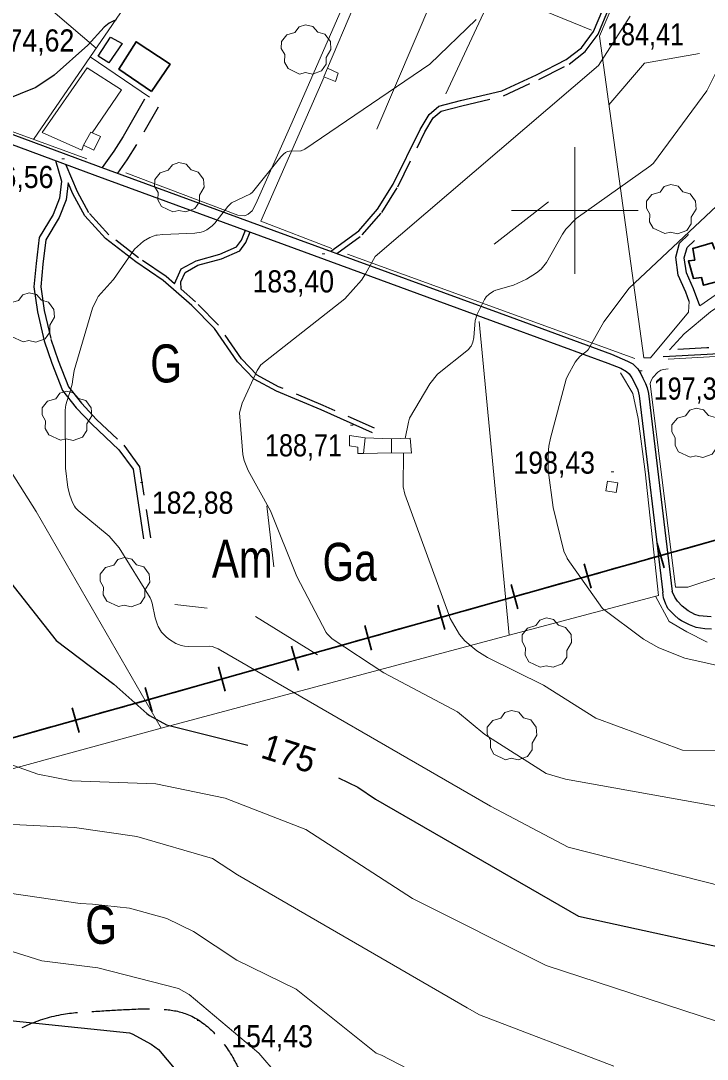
# Model space of a CAD drawing. Extents: x 480269 to 484877, y 4383588 to 4386804.
# Drawn here: x 481781.2 to 482052.3, y 4384664.9 to 4385074.9 of the extents above; entities that cross this region are included whole.
import ezdxf
from ezdxf.enums import TextEntityAlignment as Align

# ---------------------------------------------------------------- set-up
doc = ezdxf.new("R2010")
doc.units = 0
doc.header["$LTSCALE"] = 3.8
doc.linetypes.add('LONG_DASHED', pattern=[7.5, 6, -1.5])
doc.linetypes.add('MEDIUM_DASHED', pattern=[4.5, 3, -1.5])
for name, color, linetype, lineweight in [('1', 7, 'Continuous', 13), ('21', 7, 'Continuous', 25), ('29', 7, 'Continuous', 13), ('34', 7, 'Continuous', 35), ('37', 7, 'Continuous', 25), ('38', 7, 'Continuous', 25), ('47', 7, 'Continuous', 35), ('51', 7, 'Continuous', 13), ('7', 7, 'Continuous', 13), ('8', 7, 'Continuous', 25), ('9', 7, 'Continuous', 13)]:
    doc.layers.add(name, color=color, linetype=linetype, lineweight=lineweight)
doc.layers.add('31', color=7, linetype='Continuous')

msp = doc.modelspace()

# ---------------------------------------------------------------- linework, layer by layer
at = {"layer": '1'}
for p, q in [((482000, 4385025), (482000, 4384975)), ((481975, 4385000), (482025, 4385000))]:
    msp.add_line(p, q, dxfattribs=at)
at = {"layer": '21'}
msp.add_lwpolyline([(481816.03, 4385058.27), (481811.83, 4385060.93), (481816.7, 4385068.43), (481821.31, 4385065.88)], close=True, dxfattribs=at)
at = {"layer": '29'}
for points in [[(481891.33, 4385053.85), (481886.79, 4385055.97), (481885.38, 4385058.51), (481885.48, 4385061.49), (481884.11, 4385063.9), (481884.15, 4385066.65), (481886.31, 4385069.25), (481889.5, 4385070.25), (481891.15, 4385072.44), (481893.72, 4385073.27), (481896.58, 4385072.62), (481898.53, 4385070.35), (481901.34, 4385069.53), (481903.47, 4385066.68), (481903.71, 4385063.55), (481901.83, 4385060.4), (481901.83, 4385057.72), (481900.01, 4385055.11), (481896.39, 4385053.77), (481893.62, 4385054.4)], [(481841.29, 4384999.46), (481836.75, 4385001.58), (481835.34, 4385004.12), (481835.44, 4385007.1), (481834.07, 4385009.51), (481834.11, 4385012.26), (481836.27, 4385014.86), (481839.46, 4385015.86), (481841.11, 4385018.05), (481843.68, 4385018.88), (481846.54, 4385018.23), (481848.49, 4385015.96), (481851.3, 4385015.14), (481853.43, 4385012.29), (481853.67, 4385009.16), (481851.79, 4385006.01), (481851.79, 4385003.33), (481849.97, 4385000.72), (481846.35, 4384999.38), (481843.58, 4385000.01)], [(482035.5, 4384990.84), (482030.96, 4384992.96), (482029.55, 4384995.5), (482029.65, 4384998.48), (482028.28, 4385000.89), (482028.32, 4385003.64), (482030.48, 4385006.24), (482033.67, 4385007.24), (482035.32, 4385009.43), (482037.89, 4385010.26), (482040.75, 4385009.61), (482042.7, 4385007.34), (482045.51, 4385006.52), (482047.64, 4385003.67), (482047.88, 4385000.54), (482046, 4384997.39), (482046, 4384994.71), (482044.18, 4384992.1), (482040.56, 4384990.76), (482037.79, 4384991.39)], [(481782.17, 4384948.1), (481777.63, 4384950.22), (481776.22, 4384952.76), (481776.32, 4384955.74), (481774.95, 4384958.15), (481774.99, 4384960.9), (481777.15, 4384963.5), (481780.34, 4384964.5), (481781.99, 4384966.69), (481784.56, 4384967.52), (481787.42, 4384966.87), (481789.37, 4384964.6), (481792.18, 4384963.78), (481794.31, 4384960.93), (481794.55, 4384957.8), (481792.67, 4384954.65), (481792.67, 4384951.97), (481790.85, 4384949.36), (481787.23, 4384948.02), (481784.46, 4384948.65)], [(481796.86, 4384909.25), (481792.32, 4384911.37), (481790.91, 4384913.91), (481791.01, 4384916.89), (481789.64, 4384919.3), (481789.68, 4384922.05), (481791.84, 4384924.65), (481795.03, 4384925.65), (481796.68, 4384927.84), (481799.25, 4384928.67), (481802.11, 4384928.02), (481804.06, 4384925.75), (481806.87, 4384924.93), (481809, 4384922.08), (481809.24, 4384918.95), (481807.36, 4384915.8), (481807.36, 4384913.12), (481805.54, 4384910.51), (481801.92, 4384909.17), (481799.15, 4384909.8)], [(482045.54, 4384902.57), (482041, 4384904.69), (482039.59, 4384907.23), (482039.69, 4384910.21), (482038.32, 4384912.62), (482038.36, 4384915.37), (482040.52, 4384917.97), (482043.71, 4384918.97), (482045.36, 4384921.16), (482047.93, 4384921.99), (482050.79, 4384921.34), (482052.74, 4384919.07), (482055.55, 4384918.25), (482057.68, 4384915.4), (482057.92, 4384912.27), (482056.04, 4384909.12), (482056.04, 4384906.44), (482054.22, 4384903.83), (482050.6, 4384902.49), (482047.83, 4384903.12)], [(481819.77, 4384843.59), (481815.23, 4384845.71), (481813.82, 4384848.25), (481813.92, 4384851.23), (481812.55, 4384853.64), (481812.59, 4384856.39), (481814.75, 4384858.99), (481817.94, 4384859.99), (481819.59, 4384862.18), (481822.16, 4384863.01), (481825.02, 4384862.36), (481826.97, 4384860.09), (481829.78, 4384859.27), (481831.91, 4384856.42), (481832.15, 4384853.29), (481830.27, 4384850.14), (481830.27, 4384847.46), (481828.45, 4384844.85), (481824.83, 4384843.51), (481822.06, 4384844.14)], [(481986.38, 4384819.73), (481981.84, 4384821.85), (481980.43, 4384824.39), (481980.53, 4384827.37), (481979.16, 4384829.78), (481979.2, 4384832.53), (481981.36, 4384835.13), (481984.55, 4384836.13), (481986.2, 4384838.32), (481988.77, 4384839.15), (481991.63, 4384838.5), (481993.58, 4384836.23), (481996.39, 4384835.41), (481998.52, 4384832.56), (481998.76, 4384829.43), (481996.88, 4384826.28), (481996.88, 4384823.6), (481995.06, 4384820.99), (481991.44, 4384819.65), (481988.67, 4384820.28)], [(481972.6, 4384783.19), (481968.06, 4384785.31), (481966.65, 4384787.85), (481966.75, 4384790.83), (481965.38, 4384793.24), (481965.42, 4384795.99), (481967.58, 4384798.59), (481970.77, 4384799.59), (481972.42, 4384801.78), (481974.99, 4384802.61), (481977.85, 4384801.96), (481979.8, 4384799.69), (481982.61, 4384798.87), (481984.74, 4384796.02), (481984.98, 4384792.89), (481983.1, 4384789.74), (481983.1, 4384787.06), (481981.28, 4384784.45), (481977.66, 4384783.11), (481974.89, 4384783.74)]]:
    msp.add_lwpolyline(points, close=True, dxfattribs=at)
at = {"layer": '34'}
for p, q in [((482032.57, 4384868.58), (482035.28, 4384858.95)), ((482053.18, 4384869.18), (482043.55, 4384866.47)), ((482038.74, 4384865.12), (482029.11, 4384862.41)), ((482003.69, 4384860.46), (482006.4, 4384850.83)), ((482024.3, 4384861.06), (482014.67, 4384858.35)), ((482009.86, 4384857), (482000.23, 4384854.29)), ((481974.81, 4384852.34), (481977.52, 4384842.71)), ((481995.42, 4384852.94), (481985.79, 4384850.23)), ((481980.98, 4384848.88), (481971.35, 4384846.17)), ((481945.93, 4384844.22), (481948.64, 4384834.59)), ((481966.54, 4384844.82), (481956.91, 4384842.11)), ((481952.1, 4384840.76), (481942.47, 4384838.05)), ((481917.05, 4384836.09), (481919.76, 4384826.47)), ((481937.66, 4384836.7), (481928.03, 4384833.99)), ((481923.22, 4384832.64), (481913.59, 4384829.93)), ((481888.17, 4384827.97), (481890.88, 4384818.35)), ((481908.78, 4384828.57), (481899.15, 4384825.87)), ((481894.34, 4384824.51), (481884.71, 4384821.81)), ((481859.29, 4384819.85), (481862, 4384810.23)), ((481879.9, 4384820.45), (481870.27, 4384817.75)), ((481865.46, 4384816.39), (481855.83, 4384813.69)), ((481830.41, 4384811.73), (481833.12, 4384802.1)), ((481851.02, 4384812.33), (481841.39, 4384809.62)), ((481836.58, 4384808.27), (481826.95, 4384805.56)), ((481801.53, 4384803.61), (481804.24, 4384793.98)), ((481822.14, 4384804.21), (481812.51, 4384801.5)), ((481807.7, 4384800.15), (481798.07, 4384797.44)), ((481793.26, 4384796.09), (481783.63, 4384793.38))]:
    msp.add_line(p, q, dxfattribs=at)
msp.add_lwpolyline([(482722, 4385145), (482428, 4385006), (482209, 4384913), (481448, 4384699), (481251, 4384637), (481013, 4384577), (480976, 4384524), (480944, 4384410), (480887.47, 4384143.52)], dxfattribs=at)
at = {"layer": '37'}
for points in [[(481688.48, 4385062.75), (481731.45, 4385047.27), (481811.75, 4385017.5), (481890.49, 4384988.72), (481976.99, 4384957.01), (482014.44, 4384943.22), (482020.77, 4384940.55), (482022.89, 4384939.41), (482024.83, 4384937.49), (482026.13, 4384935.48), (482026.91, 4384933.79), (482027.95, 4384931.72), (482028.6, 4384929.95), (482029.12, 4384927.71), (482038.5, 4384849.61)], [(481687.19, 4385059.17), (481730.14, 4385043.69), (481810.44, 4385013.93), (481889.18, 4384985.14), (481975.68, 4384953.43), (482012.99, 4384939.69), (482018.18, 4384937.72), (482020.39, 4384936.36), (482021.47, 4384935.48), (482022.48, 4384933.89), (482023.51, 4384931.99), (482024.83, 4384929.24), (482025.4, 4384926.81), (482034.72, 4384849.16)], [(482054.04, 4384834.73), (482051.29, 4384834.81), (482047.86, 4384835.32), (482045.3, 4384836.41), (482042.14, 4384837.94), (482041.11, 4384838.69), (482039.22, 4384840.4), (482036.73, 4384842.89), (482036.37, 4384843.74), (482035.97, 4384844.6), (482035.02, 4384847.01), (482034.72, 4384849.16)], [(482053.86, 4384839.52), (482049.11, 4384839.97), (482047.4, 4384840.5), (482044.79, 4384841.95), (482042.37, 4384843.76), (482040.61, 4384845.77), (482039.53, 4384847.33), (482038.5, 4384849.61)]]:
    msp.add_lwpolyline(points, dxfattribs=at)
at = {"layer": '38', "linetype": 'MEDIUM_DASHED'}
for points in [[(481905.99, 4384983.04), (481916.08, 4384990.35), (481923.8, 4384999.24), (481930.12, 4385009.35), (481940.83, 4385031.02), (481944.1, 4385036.56), (481947.28, 4385039.24), (481955.34, 4385041.34), (481971.85, 4385045.23), (481985.78, 4385051.71), (481997.76, 4385057.78), (482004.1, 4385062.71), (482009.17, 4385069.6), (482028.16, 4385114.29), (482054.56, 4385179.59), (482062.24, 4385197.57)], [(481835.45, 4385040.81), (481826.95, 4385026.04), (481823.14, 4385019.93), (481819.43, 4385014.69)], [(481841.96, 4384971.07), (481838.69, 4384973.88), (481827.76, 4384981.28), (481815.97, 4384990.32), (481808.11, 4384999.07), (481803.58, 4385007.36), (481799.05, 4385018.15)], [(481799.97, 4385010.91), (481799.17, 4385004.21), (481796.39, 4384997.15), (481791.08, 4384988.42), (481789.94, 4384978.75), (481789.11, 4384969.9), (481790.42, 4384960.5), (481793.09, 4384949.24), (481796.06, 4384940.7), (481800.05, 4384930.3), (481805.19, 4384923.9), (481811.15, 4384917.52), (481821.95, 4384907.35), (481828.14, 4384898.85), (481832.4, 4384870.77)], [(481844.5, 4384968.86), (481844.42, 4384971.84), (481846.09, 4384975.54), (481851.21, 4384978.37), (481860.45, 4384980.92), (481867.67, 4384984.07), (481870.05, 4384987.33), (481871.79, 4384991.5)], [(482045.19, 4384964.08), (482043.84, 4384967.77), (482040.84, 4384974.44), (482039.85, 4384981.58), (482041.4, 4384987.06), (482044.96, 4384990.54)], [(481920.97, 4384914.02), (481900.58, 4384923.06), (481883.03, 4384930.41), (481874.55, 4384934.91), (481868.39, 4384941.41), (481859.25, 4384954.68), (481850.17, 4384963.96), (481844.5, 4384968.86)], [(482079.2, 4384952.57), (482074.91, 4384948.38), (482069.96, 4384946.77), (482052.09, 4384945.75), (482037.42, 4384944.97)]]:
    msp.add_lwpolyline(points, dxfattribs=at)
at = {"layer": '38'}
for points in [[(481903.64, 4384983.9), (481914.66, 4384991.89), (481922.12, 4385000.48), (481928.3, 4385010.36), (481938.99, 4385032.01), (481942.49, 4385037.92), (481946.29, 4385041.13), (481954.84, 4385043.36), (481971.16, 4385047.21), (481984.87, 4385053.58), (481996.64, 4385059.55), (482002.6, 4385064.18), (482007.35, 4385070.64), (482026.23, 4385115.09), (482052.63, 4385180.39)], [(481830.04, 4385043.92), (481821.6, 4385029.24), (481817.95, 4385023.38), (481813.35, 4385016.91)], [(481794.89, 4385019.69), (481797.32, 4385011.51), (481796.54, 4385004.87), (481793.97, 4384998.35), (481788.48, 4384989.32), (481787.27, 4384979.04), (481786.41, 4384969.84), (481787.77, 4384960.01), (481790.51, 4384948.48), (481793.54, 4384939.77), (481797.69, 4384928.95), (481803.16, 4384922.14), (481809.24, 4384915.63), (481819.92, 4384905.56), (481825.59, 4384897.8), (481829.75, 4384870.37)], [(481920.18, 4384912.23), (481899.81, 4384921.26), (481882.19, 4384928.63), (481873.35, 4384933.33), (481866.86, 4384940.17), (481857.74, 4384953.44), (481848.83, 4384962.53), (481837.5, 4384972.32), (481826.62, 4384979.69), (481814.63, 4384988.88), (481806.5, 4384997.93), (481801.82, 4385006.51), (481799.97, 4385010.91)], [(481841.96, 4384971.07), (481844.6, 4384976.91), (481850.48, 4384980.16), (481859.81, 4384982.74), (481866.42, 4384985.62), (481868.37, 4384988.28), (481869.99, 4384992.16)], [(482049.34, 4384962.39), (482046.91, 4384969.02), (482044.07, 4384975.36), (482043.24, 4384981.34), (482044.35, 4384985.31), (482047.28, 4384988.17)], [(482081.03, 4384950.7), (482076.31, 4384946.08), (482070.45, 4384944.17), (482052.23, 4384943.14), (482034.83, 4384942.22)]]:
    msp.add_lwpolyline(points, dxfattribs=at)
at = {"layer": '38', "linetype": 'LONG_DASHED'}
msp.add_spline([(481521.41, 4384511.89), (481536.38, 4384525.8), (481549.62, 4384535.04), (481561.93, 4384543.02), (481576.08, 4384552.76), (481592.05, 4384559.89), (481606.4, 4384563.92), (481616.92, 4384565.45), (481628.9, 4384568.67), (481638.46, 4384572.09), (481652.26, 4384579.91), (481664.37, 4384589.24), (481678, 4384597.77), (481682.64, 4384601.91), (481687.21, 4384608.82), (481696.97, 4384617.79), (481710.07, 4384626.85), (481721.95, 4384636.26), (481734.19, 4384647.62), (481744.93, 4384656.56), (481753.4, 4384660.18), (481763.08, 4384665.77), (481783.81, 4384678.41), (481798.11, 4384682.73), (481810.92, 4384683.89), (481823.36, 4384684.59), (481836.86, 4384684.7), (481846.78, 4384682.77), (481856.56, 4384676.35), (481864.94, 4384665.63), (481868.79, 4384658.63), (481875.43, 4384650.52), (481882.64, 4384642.18), (481885.66, 4384630.39), (481885.66, 4384630.29)], degree=3, dxfattribs=at)
at = {"layer": '47'}
for points in [[(481832.87, 4385046.99), (481840.18, 4385057.8), (481826.73, 4385066.57), (481819.95, 4385055.81)], [(482065.79, 4384977.94), (482056.88, 4384975.58), (482057.98, 4384972.33), (482050.83, 4384970.44), (482050.04, 4384973.52), (482046.84, 4384973.17), (482044.87, 4384980.12), (482047.39, 4384980.37), (482046.57, 4384985), (482054.3, 4384987.23), (482055.12, 4384984.83), (482063.65, 4384986.63)]]:
    msp.add_lwpolyline(points, close=True, dxfattribs=at)
at = {"layer": '47', "lineweight": 13}
for points in [[(481905.48, 4385050.86), (481906.62, 4385054.2), (481902.39, 4385056.13), (481900.89, 4385052.78)], [(481810.11, 4385023.79), (481805.98, 4385025.71), (481808.83, 4385030.9), (481812.74, 4385029.23)], [(481916.62, 4384904.05), (481914.27, 4384904.04), (481914.32, 4384906.53), (481911.05, 4384907.09), (481911.05, 4384911.11), (481917.28, 4384910.29)], [(481935.46, 4384904.24), (481935.02, 4384910.07), (481927.59, 4384909.82), (481927.58, 4384904.26)], [(482016.32, 4384888.69), (482012.26, 4384889.25), (482012.95, 4384893.19), (482017.02, 4384892.48)]]:
    msp.add_lwpolyline(points, close=True, dxfattribs=at)
at = {"layer": '51'}
for p, q in [((481948.58, 4385094.82), (481921.83, 4385032.06)), ((481968.13, 4385086.84), (481949.07, 4385046.01)), ((481808.68, 4385060.66), (481832.02, 4385044.73)), ((481773.08, 4385032.82), (481807.29, 4385020.33)), ((481989.63, 4385003.41), (481968.18, 4384986.63)), ((481910.2, 4384982.73), (482023.66, 4384941.56)), ((481917.28, 4384910.29), (481927.59, 4384909.82)), ((481927.58, 4384904.26), (481916.62, 4384904.05)), ((481881.21, 4384859.32), (481878.34, 4384883.42)), ((481842.12, 4384844.45), (481854.78, 4384842.97)), ((481873.87, 4384839.64), (481898.42, 4384824.52))]:
    msp.add_line(p, q, dxfattribs=at)
for points in [[(481822.68, 4385014.79), (481866.95, 4384998.16), (481869.64, 4384997.88), (481871, 4384998.52), (481872.65, 4384999.89), (481874.05, 4385002.66), (481888.44, 4385034.83), (481908.13, 4385080.03), (481919.89, 4385108.97), (481932.22, 4385132.5), (481947.46, 4385162.29), (481948.47, 4385178.08)], [(481811.01, 4385064.05), (481711.05, 4385149.31), (481709.68, 4385149.13), (481697.72, 4385143.71), (481645.86, 4385120.87), (481680.77, 4385102.13), (481685.28, 4385106.97), (481695.88, 4385092.6), (481693.19, 4385091.23)], [(482038.79, 4385137.25), (482009.72, 4385068.77), (482027.21, 4384941.75), (482029.83, 4384941.81), (482044.86, 4384959.82), (482045.19, 4384964.08)], [(481919.51, 4385108.04), (481859.03, 4385134.01), (481786.27, 4385028.01)], [(481902.39, 4385056.13), (481923.08, 4385105.21), (482006.63, 4385071.12)], [(482013.45, 4385041.7), (482027.49, 4385058.16), (482049.28, 4385061.93)], [(481809.42, 4385030.66), (481821.05, 4385047.57), (481807.47, 4385056.33), (481789.71, 4385030.76), (481805.29, 4385023.77), (481805.98, 4385025.71)], [(481904, 4384984.99), (481876.01, 4384995.82), (481901, 4385052.75)], [(482532.09, 4385046.96), (482419.65, 4384995.85), (482332.19, 4384955.71), (482297, 4384940.73), (482250, 4384921.07), (482196.42, 4384901.31), (482135.53, 4384881.34), (482044.68, 4384851.28), (482039.71, 4384851.24), (482029.82, 4384931.63), (482030.13, 4384932.83), (482030.77, 4384934), (482032.77, 4384936.12), (482033.95, 4384936.96), (482034.97, 4384937.2), (482036.93, 4384937.5)], [(482127.02, 4384999.07), (482087.46, 4384988.81), (482049.34, 4384962.39)], [(482036.93, 4384941.28), (482102.07, 4384945.03), (482096.72, 4384986.24), (482088.79, 4384984.05), (482053.55, 4384959.97), (482043.16, 4384951.23), (482037.42, 4384944.97)], [(481962.18, 4384956.16), (481974.06, 4384832.38), (482033.02, 4384848.05), (482027.72, 4384896.86), (482025.01, 4384917.93), (482022.98, 4384927.72), (482018.01, 4384935.92)], [(481974.06, 4384832.38), (481836.63, 4384795.61), (481787.33, 4384881.2), (481776.2, 4384898.59), (481770.41, 4384904.08), (481761.89, 4384906.59), (481748.99, 4384906.41), (481727.4, 4384905.41)], [(481727.97, 4384900.52), (481742.62, 4384769.95), (481836.63, 4384795.61)], [(482052.28, 4384829.54), (482044.19, 4384833.61), (482037.29, 4384837.79), (482031.85, 4384847.74)]]:
    msp.add_lwpolyline(points, dxfattribs=at)
at = {"layer": '7'}
for p, q in [((481797.47, 4385020.32), (481798.47, 4385020.32)), ((481900.26, 4384982.88), (481901.26, 4384982.88)), ((482025.55, 4384936.73), (482026.55, 4384936.73)), ((481911.42, 4384915.17), (481912.42, 4384915.17)), ((482014.41, 4384896.79), (482015.41, 4384896.79)), ((481828.49, 4384892.64), (481829.49, 4384892.64)), ((481850.91, 4384680.22), (481851.91, 4384680.22))]:
    msp.add_line(p, q, dxfattribs=at)
at = {"layer": '8'}
for points in [[(481818.95, 4385075.2), (481817.71, 4385074.76), (481816.13, 4385073.9), (481814.18, 4385072.39), (481807.77, 4385065.18), (481794.38, 4385053.38), (481787.17, 4385048.55), (481768.52, 4385041.05), (481767.79, 4385040.64)], [(481745.68, 4384910.11), (481746.36, 4384907.18), (481755.01, 4384886.34), (481765.87, 4384867.37), (481795.19, 4384830.22), (481817.98, 4384813), (481830.95, 4384801.41), (481832.02, 4384800.68), (481838.79, 4384796.99), (481870.93, 4384788.93)], [(481906.73, 4384775.98), (481914.35, 4384772.29), (481921.25, 4384767.66), (482001.41, 4384721.47), (482136.47, 4384691.95)], [(481632.09, 4384686.63), (481643.09, 4384683.98), (481650.27, 4384683.43), (481685.06, 4384684.49), (481710.2, 4384683.04), (481741.26, 4384683.98), (481824.11, 4384675.34), (481825.19, 4384674.91), (481832.69, 4384670.94), (481835.6, 4384668.78), (481863.82, 4384635.27), (481869.56, 4384631.49), (481873.5, 4384627.3)]]:
    msp.add_lwpolyline(points, dxfattribs=at)
at = {"layer": '9'}
for points in [[(481833.84, 4384989.96), (481834.56, 4384990.17), (481835.13, 4384990.23), (481837.27, 4384990.54), (481849.94, 4384990.97), (481852.41, 4384991.43), (481853.34, 4384991.73), (481854.67, 4384992.4), (481856.77, 4384993.96), (481857.83, 4384994.95), (481858.78, 4384996.17), (481862.96, 4385001.59), (481863.93, 4385002.53), (481864.47, 4385002.96), (481871.88, 4385006.6), (481872.74, 4385007.19), (481883.89, 4385021.2), (481884.92, 4385022.24), (481885.82, 4385022.87), (481886, 4385022.97), (481886.59, 4385023.2), (481887.33, 4385023.39), (481891.8, 4385023.56), (481891.89, 4385023.53), (481893.37, 4385024.23), (481942.73, 4385057.7), (481961.11, 4385075.32)], [(481902.15, 4384832.89), (481901.77, 4384833.35), (481890.29, 4384855.54), (481879.83, 4384881.37), (481871.01, 4384897.29), (481869.43, 4384901.25), (481868.85, 4384903.69), (481867.61, 4384920.16), (481868.61, 4384923.91), (481874.59, 4384936.85), (481876.05, 4384939), (481909.24, 4384965.07), (481915.71, 4384972.51), (481917.31, 4384974.92), (481921.12, 4384981.83), (482009.33, 4385057.24), (482021.86, 4385076.68)], [(482060.3, 4385063.54), (482052.14, 4385047.15), (482031.11, 4385018.68), (482030.08, 4385017.73), (482000.5, 4384996.78), (481996.48, 4384992.6), (481995.08, 4384990.61), (481988.78, 4384979.47), (481986.66, 4384976.84), (481984.88, 4384975.31), (481980.96, 4384972.8), (481975.8, 4384970.46), (481968.81, 4384968.5), (481967.95, 4384968.11), (481966.13, 4384966.93), (481965.01, 4384965.9), (481964.31, 4384964.88), (481961.4, 4384959.01), (481960.67, 4384956.55), (481960.1, 4384949.83), (481959.73, 4384948.03), (481959.47, 4384947.3), (481959.05, 4384946.44), (481958.72, 4384945.96), (481957.99, 4384945.1), (481945.83, 4384935.35), (481942.7, 4384931.57), (481934.79, 4384917.97), (481934.33, 4384916.42), (481933.05, 4384910)], [(482064.6, 4385009.87), (482021.5, 4384969.28), (482011.51, 4384955.98), (482005.47, 4384945.23), (482004.98, 4384944.75), (482002.12, 4384942.47), (482001.03, 4384941.35), (482000.15, 4384940.1), (481997.08, 4384934.59), (481997.08, 4384934.56), (481996.65, 4384933.4), (481990.4, 4384910.13), (481990.39, 4384910.11), (481989.75, 4384906.95), (481989.42, 4384903.86), (481989.42, 4384903.85), (481989.52, 4384897.5), (481989.52, 4384897.49), (481991.42, 4384882.75), (481995.7, 4384865.52), (481997.01, 4384862.67), (481997.01, 4384862.66), (482010.92, 4384842.88), (482027.15, 4384830.7), (482033.22, 4384827.29), (482043.48, 4384823.32), (482061.04, 4384819.26)], [(482085.59, 4384726.27), (481997.36, 4384748.66), (481966.76, 4384764.83), (481859.23, 4384826.99), (481856.84, 4384827.82), (481855.78, 4384827.99), (481847.28, 4384827.85), (481845.91, 4384827.97), (481844.5, 4384828.3), (481842.52, 4384829.08), (481839.95, 4384830.57), (481838.78, 4384831.54), (481836.82, 4384833.57), (481835.53, 4384835.76), (481835.06, 4384836.76), (481834.31, 4384839.22), (481833.13, 4384844.95), (481832.78, 4384846.09), (481832.37, 4384847.11), (481820.06, 4384866.83), (481816.11, 4384871.46), (481803.88, 4384881.55), (481802.86, 4384882.63), (481802.43, 4384883.21), (481801.6, 4384884.67), (481800.54, 4384887.56), (481799.77, 4384890.67), (481798.91, 4384898.32), (481798.73, 4384921.15), (481798.98, 4384923.28), (481800.21, 4384927.04), (481800.53, 4384927.77), (481801.53, 4384931.38), (481801.78, 4384933.35), (481802.25, 4384936.75), (481809.6, 4384961.44), (481811.35, 4384965.18), (481811.83, 4384965.97), (481817.68, 4384972.56), (481817.76, 4384972.62), (481817.78, 4384972.63), (481817.79, 4384972.65), (481817.82, 4384972.72), (481826.19, 4384984.68), (481829.73, 4384987.86), (481832.18, 4384989.29), (481833.84, 4384989.96)], [(482015.4, 4384662.18), (481962.36, 4384682.52), (481957.47, 4384685.23), (481866.84, 4384737.74), (481856.89, 4384744.2), (481827.08, 4384752.9), (481802.44, 4384756.48), (481778.15, 4384757.62), (481741.65, 4384765.51), (481725.99, 4384773.3), (481715.57, 4384781.03), (481704.76, 4384792.05), (481689.5, 4384811.78), (481687.15, 4384815.94), (481682.22, 4384838.04), (481678.61, 4384857.22), (481677.48, 4384860.67), (481666.7, 4384879.61), (481657.14, 4384890.75), (481654.97, 4384894.19), (481652.59, 4384900.76), (481652.53, 4384901.02), (481649.8, 4384907.45)], [(481932.31, 4384904.25), (481932.28, 4384890.89), (481932.85, 4384888.05), (481950.2, 4384840.46), (481950.81, 4384838.98), (481954.43, 4384832.6), (481956.59, 4384830.14), (481961.36, 4384826.15), (481965.52, 4384823.58), (481987.63, 4384812.63), (482008.3, 4384799.55), (482042.59, 4384786.88), (482412.36, 4384783.46), (482426.35, 4384780.75)], [(482314.74, 4384743.92), (482142.38, 4384749.35), (481996.39, 4384775.46), (481988.74, 4384777.72), (481964.51, 4384793.15), (481953.64, 4384802.03), (481924.6, 4384817.47), (481904.25, 4384830.85), (481902.15, 4384832.89)], [(481958.99, 4384648.31), (481923.65, 4384666.53), (481922.24, 4384667.06), (481921.59, 4384667.39), (481890.02, 4384692.58), (481866.48, 4384704.02), (481849.5, 4384715.33), (481838.86, 4384720.49), (481824.2, 4384724.61), (481809.59, 4384726.14), (481804.7, 4384726.4), (481674.95, 4384745.34), (481669.27, 4384747.43), (481666.27, 4384749.12), (481664.85, 4384750.25), (481625.81, 4384803.27), (481623.47, 4384805.95), (481622.32, 4384807.77)], [(482069.66, 4384675.52), (481988.72, 4384701.93), (481935.9, 4384728.33), (481893.78, 4384755.66), (481861.89, 4384767.99), (481834.52, 4384773.66), (481801.37, 4384774.81), (481788.03, 4384777.47), (481772.66, 4384782.9)], [(481847.73, 4384690.48), (481843.5, 4384692.83), (481811.71, 4384701.04), (481789.61, 4384703.75), (481758.94, 4384713.41), (481753.9, 4384713.87), (481684.16, 4384711.98), (481679.06, 4384712.31), (481634.61, 4384727.73), (481618.32, 4384739.6), (481598.54, 4384757.54)], [(481915.17, 4384637.54), (481900.94, 4384643.59), (481893.09, 4384648.2), (481882.53, 4384658.95), (481875.24, 4384667.37), (481847.73, 4384690.48)]]:
    msp.add_lwpolyline(points, dxfattribs=at)

# ---------------------------------------------------------------- texts
at = {"layer": '31', "width": 0.8}
for s, p in [('G', (481838.61, 4384932.1)), ('Am', (481868.71, 4384855)), ('Ga', (481911.11, 4384853.77)), ('G', (481812.98, 4384710.47))]:
    msp.add_text(s, height=15, dxfattribs=at).set_placement(p, align=Align.CENTER)
at = {"layer": '7'}
for s, width, p in [('184,41', 0.85, (482012.71, 4385065.15)), ('174,62', 0.9, (481770.15, 4385062.72)), ('176,56', 0.9, (481761.93, 4385008.84)), ('183,40', 0.9, (481872.73, 4384967.62)), ('197,31', 0.85, (482031.12, 4384925.31)), ('188,71', 0.85, (481877.66, 4384902.9)), ('198,43', 0.9, (481975.76, 4384896.09)), ('182,88', 0.9, (481832.99, 4384880.27)), ('154,43', 0.9, (481864.36, 4384669.64))]:
    msp.add_text(s, height=8.75, dxfattribs=dict(at, width=width)).set_placement(p)
at = {"layer": '8', "width": 0.95}
msp.add_text('175', height=10, rotation=342.46, dxfattribs=at).set_placement((481885.65, 4384780.9), align=Align.CENTER)

doc.saveas('drawing.dxf')
